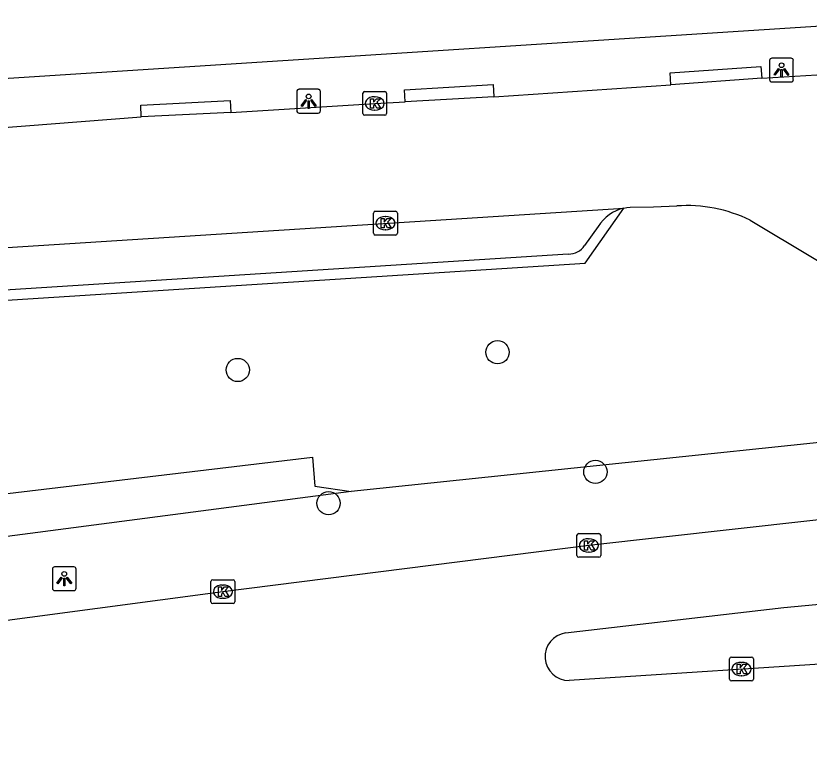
# Model space of a CAD drawing. Extents: x 159628 to 160723, y 388176 to 389416.
# Drawn here: x 160655.63 to 160689, y 388336.8 to 388367.53 of the extents above; entities that cross this region are included whole.
import ezdxf

# ---------------------------------------------------------------- set-up
doc = ezdxf.new("R2010")
doc.units = 0
for name, color, linetype in [('IMGEO_Boom', 7, 'Continuous'), ('IMGEO_Groenvoorziening', 7, 'Continuous'), ('IMGEO_Kolk', 7, 'Continuous'), ('IMGEO_Lichtpunt', 7, 'Continuous'), ('IMGEO_Rijbaan_lokaal_open', 7, 'Continuous'), ('IMGEO_Rijbaan_regionaal_gesloten', 7, 'Continuous'), ('IMGEO_Voetpad_open', 7, 'Continuous')]:
    doc.layers.add(name, color=color, linetype=linetype)

msp = doc.modelspace()

# ---------------------------------------------------------------- linework, layer by layer
at = {"layer": 'IMGEO_Boom'}
for centre in [(160675.892, 388353.372), (160664.964, 388352.626), (160680.009, 388348.335), (160668.786, 388347.017)]:
    msp.add_circle(centre, 0.489, dxfattribs=at)
at = {"layer": 'IMGEO_Groenvoorziening'}
for points in [[(160702.167, 388350.903), (160669.741, 388347.509)], [(160639.389, 388343.548), (160639.248, 388345.522), (160668.107, 388348.959), (160668.202, 388347.733), (160669.741, 388347.509)], [(160669.741, 388347.509), (160639.389, 388343.548)]]:
    msp.add_lwpolyline(points, dxfattribs=at)
at = {"layer": 'IMGEO_Kolk'}
for p, q in [((160670.227, 388363.416), (160670.227, 388364.268)), ((160670.302, 388364.342), (160671.154, 388364.342)), ((160670.715, 388364.122), (160670.74, 388364.122)), ((160671.228, 388364.268), (160671.228, 388363.416)), ((160670.738, 388363.562), (160670.713, 388363.562)), ((160671.154, 388363.342), (160670.302, 388363.342)), ((160670.677, 388358.376), (160670.677, 388359.228)), ((160670.752, 388359.302), (160671.604, 388359.302)), ((160671.165, 388359.082), (160671.19, 388359.082)), ((160671.678, 388359.228), (160671.678, 388358.376)), ((160671.188, 388358.522), (160671.163, 388358.522)), ((160671.604, 388358.302), (160670.752, 388358.302)), ((160679.309, 388345.743), (160680.161, 388345.743)), ((160679.234, 388344.817), (160679.234, 388345.669)), ((160679.722, 388345.523), (160679.747, 388345.523)), ((160680.235, 388345.669), (160680.235, 388344.817)), ((160680.161, 388344.743), (160679.309, 388344.743)), ((160679.745, 388344.963), (160679.72, 388344.963)), ((160663.838, 388342.871), (160663.838, 388343.723)), ((160663.913, 388343.797), (160664.765, 388343.797)), ((160664.839, 388343.723), (160664.839, 388342.871)), ((160664.326, 388343.577), (160664.351, 388343.577)), ((160664.765, 388342.797), (160663.913, 388342.797)), ((160664.349, 388343.017), (160664.324, 388343.017)), ((160685.655, 388339.616), (160685.655, 388340.468)), ((160685.73, 388340.542), (160686.582, 388340.542)), ((160686.656, 388340.468), (160686.656, 388339.616)), ((160686.143, 388340.322), (160686.168, 388340.322)), ((160686.166, 388339.762), (160686.141, 388339.762)), ((160686.582, 388339.542), (160685.73, 388339.542))]:
    msp.add_line(p, q, dxfattribs=at)
for points in [[(160670.227, 388363.416), (160670.227, 388364.268)], [(160670.302, 388364.342), (160671.154, 388364.342)], [(160671.228, 388364.268), (160671.228, 388363.416)], [(160670.548, 388364.042), (160670.671, 388364.042), (160670.671, 388363.891), (160670.801, 388364.042), (160670.965, 388364.042), (160670.819, 388363.891), (160670.972, 388363.642), (160670.82, 388363.642), (160670.735, 388363.806), (160670.671, 388363.739), (160670.671, 388363.642), (160670.548, 388363.642), (160670.548, 388364.042)], [(160671.154, 388363.342), (160670.302, 388363.342)], [(160670.677, 388358.376), (160670.677, 388359.228)], [(160670.752, 388359.302), (160671.604, 388359.302)], [(160671.678, 388359.228), (160671.678, 388358.376)], [(160670.998, 388359.002), (160671.121, 388359.002), (160671.121, 388358.851), (160671.251, 388359.002), (160671.415, 388359.002), (160671.269, 388358.851), (160671.422, 388358.602), (160671.27, 388358.602), (160671.185, 388358.766), (160671.121, 388358.699), (160671.121, 388358.602), (160670.998, 388358.602), (160670.998, 388359.002)], [(160671.604, 388358.302), (160670.752, 388358.302)], [(160679.309, 388345.743), (160680.161, 388345.743)], [(160679.234, 388344.817), (160679.234, 388345.669)], [(160679.555, 388345.443), (160679.678, 388345.443), (160679.678, 388345.292), (160679.808, 388345.443), (160679.972, 388345.443), (160679.826, 388345.292), (160679.979, 388345.043), (160679.827, 388345.043), (160679.742, 388345.207), (160679.678, 388345.14), (160679.678, 388345.043), (160679.555, 388345.043), (160679.555, 388345.443)], [(160680.235, 388345.669), (160680.235, 388344.817)], [(160680.161, 388344.743), (160679.309, 388344.743)], [(160663.838, 388342.871), (160663.838, 388343.723)], [(160663.913, 388343.797), (160664.765, 388343.797)], [(160664.839, 388343.723), (160664.839, 388342.871)], [(160664.159, 388343.497), (160664.282, 388343.497), (160664.282, 388343.346), (160664.412, 388343.497), (160664.576, 388343.497), (160664.43, 388343.346), (160664.583, 388343.097), (160664.431, 388343.097), (160664.346, 388343.261), (160664.282, 388343.194), (160664.282, 388343.097), (160664.159, 388343.097), (160664.159, 388343.497)], [(160664.765, 388342.797), (160663.913, 388342.797)], [(160685.655, 388339.616), (160685.655, 388340.468)], [(160685.73, 388340.542), (160686.582, 388340.542)], [(160686.656, 388340.468), (160686.656, 388339.616)], [(160685.976, 388340.242), (160686.099, 388340.242), (160686.099, 388340.091), (160686.229, 388340.242), (160686.393, 388340.242), (160686.247, 388340.091), (160686.4, 388339.842), (160686.248, 388339.842), (160686.163, 388340.006), (160686.099, 388339.939), (160686.099, 388339.842), (160685.976, 388339.842), (160685.976, 388340.242)], [(160686.582, 388339.542), (160685.73, 388339.542)]]:
    msp.add_lwpolyline(points, dxfattribs=at)
for centre, start, end in [((160670.304, 388364.266), 91.552, 178.448), ((160670.304, 388364.266), 91.552, 178.448), ((160671.152, 388364.266), 1.552, 88.448), ((160671.152, 388364.266), 1.552, 88.448), ((160670.304, 388363.418), 181.552, 268.448), ((160670.304, 388363.418), 181.552, 268.448), ((160671.152, 388363.418), 271.552, 358.448), ((160671.152, 388363.418), 271.552, 358.448), ((160670.754, 388359.226), 91.552, 178.448), ((160670.754, 388359.226), 91.552, 178.448), ((160671.602, 388359.226), 1.552, 88.448), ((160671.602, 388359.226), 1.552, 88.448), ((160670.754, 388358.378), 181.552, 268.448), ((160670.754, 388358.378), 181.552, 268.448), ((160671.602, 388358.378), 271.552, 358.448), ((160671.602, 388358.378), 271.552, 358.448), ((160679.311, 388345.667), 91.552, 178.448), ((160679.311, 388345.667), 91.552, 178.448), ((160680.159, 388345.667), 1.552, 88.448), ((160680.159, 388345.667), 1.552, 88.448), ((160679.311, 388344.819), 181.552, 268.448), ((160679.311, 388344.819), 181.552, 268.448), ((160680.159, 388344.819), 271.552, 358.448), ((160680.159, 388344.819), 271.552, 358.448), ((160663.915, 388343.721), 91.552, 178.448), ((160663.915, 388343.721), 91.552, 178.448), ((160664.763, 388343.721), 1.552, 88.448), ((160664.763, 388343.721), 1.552, 88.448), ((160663.915, 388342.873), 181.552, 268.448), ((160663.915, 388342.873), 181.552, 268.448), ((160664.763, 388342.873), 271.552, 358.448), ((160664.763, 388342.873), 271.552, 358.448), ((160685.732, 388340.466), 91.552, 178.448), ((160685.732, 388340.466), 91.552, 178.448), ((160686.58, 388340.466), 1.552, 88.448), ((160686.58, 388340.466), 1.552, 88.448), ((160685.732, 388339.618), 181.552, 268.448), ((160685.732, 388339.618), 181.552, 268.448), ((160686.58, 388339.618), 271.552, 358.448), ((160686.58, 388339.618), 271.552, 358.448)]:
    msp.add_arc(centre, 0.0765, start, end, dxfattribs=at)
for centre, major_axis, ratio, start_param, end_param in [((160670.714, 388363.842), (-0.387, 0.002), 0.722429, 4.712389, 7.853982), ((160670.739, 388363.842), (-0.39, 0.002), 0.717154, 1.570796, 4.712389), ((160671.164, 388358.802), (-0.387, 0.002), 0.722429, 4.712389, 7.853982), ((160671.189, 388358.802), (-0.39, 0.002), 0.717154, 1.570796, 4.712389), ((160679.721, 388345.243), (-0.387, 0.002), 0.722429, 4.712389, 7.853982), ((160679.746, 388345.243), (-0.39, 0.002), 0.717154, 1.570796, 4.712389), ((160664.325, 388343.297), (-0.387, 0.002), 0.722429, 4.712389, 7.853982), ((160664.35, 388343.297), (-0.39, 0.002), 0.717154, 1.570796, 4.712389), ((160686.142, 388340.042), (-0.387, 0.002), 0.722429, 4.712389, 7.853982), ((160686.167, 388340.042), (-0.39, 0.002), 0.717154, 1.570796, 4.712389)]:
    msp.add_ellipse(centre, major_axis=major_axis, ratio=ratio, start_param=start_param, end_param=end_param, dxfattribs=at)
at = {"layer": 'IMGEO_Lichtpunt'}
for p, q in [((160688.242, 388365.745), (160687.434, 388365.745)), ((160688.242, 388365.745), (160687.434, 388365.745)), ((160687.34, 388365.65), (160687.34, 388364.843)), ((160687.34, 388365.65), (160687.34, 388364.843)), ((160688.336, 388364.843), (160688.336, 388365.65)), ((160688.336, 388364.843), (160688.336, 388365.65)), ((160687.434, 388364.749), (160688.242, 388364.749)), ((160687.434, 388364.749), (160688.242, 388364.749)), ((160668.35, 388364.435), (160667.542, 388364.435)), ((160668.35, 388364.435), (160667.542, 388364.435)), ((160667.448, 388364.34), (160667.448, 388363.533)), ((160667.448, 388364.34), (160667.448, 388363.533)), ((160668.444, 388363.533), (160668.444, 388364.34)), ((160668.444, 388363.533), (160668.444, 388364.34)), ((160667.542, 388363.439), (160668.35, 388363.439)), ((160667.542, 388363.439), (160668.35, 388363.439)), ((160657.167, 388344.247), (160657.167, 388343.44)), ((160657.167, 388344.247), (160657.167, 388343.44)), ((160658.069, 388344.342), (160657.261, 388344.342)), ((160658.069, 388344.342), (160657.261, 388344.342)), ((160658.163, 388343.44), (160658.163, 388344.247)), ((160658.163, 388343.44), (160658.163, 388344.247)), ((160657.261, 388343.346), (160658.069, 388343.346)), ((160657.261, 388343.346), (160658.069, 388343.346))]:
    msp.add_line(p, q, dxfattribs=at)
for points in [[(160687.714, 388365.314), (160687.753, 388365.286), (160687.565, 388365.024), (160687.527, 388365.051), (160687.714, 388365.314)], [(160687.816, 388365.266), (160687.863, 388365.266), (160687.863, 388364.944), (160687.816, 388364.944), (160687.816, 388365.266)], [(160687.926, 388365.286), (160687.964, 388365.313), (160688.151, 388365.051), (160688.112, 388365.023), (160687.926, 388365.286)], [(160667.822, 388364.004), (160667.861, 388363.976), (160667.673, 388363.714), (160667.635, 388363.741), (160667.822, 388364.004)], [(160667.924, 388363.956), (160667.971, 388363.956), (160667.971, 388363.634), (160667.924, 388363.634), (160667.924, 388363.956)], [(160668.034, 388363.976), (160668.072, 388364.003), (160668.259, 388363.741), (160668.22, 388363.713), (160668.034, 388363.976)], [(160657.541, 388343.911), (160657.58, 388343.883), (160657.392, 388343.621), (160657.354, 388343.648), (160657.541, 388343.911)], [(160657.643, 388343.863), (160657.69, 388343.863), (160657.69, 388343.541), (160657.643, 388343.541), (160657.643, 388343.863)], [(160657.753, 388343.883), (160657.791, 388343.91), (160657.978, 388343.648), (160657.939, 388343.62), (160657.753, 388343.883)]]:
    msp.add_lwpolyline(points, dxfattribs=at)
for centre in [(160687.839, 388365.448), (160667.947, 388364.138), (160657.666, 388344.045)]:
    msp.add_circle(centre, 0.0994, dxfattribs=at)
for centre, start, end in [((160687.434, 388365.65), 90, 180), ((160687.434, 388365.65), 90, 180), ((160688.242, 388365.65), 0, 90), ((160688.242, 388365.65), 0, 90), ((160687.434, 388364.843), 180, 270), ((160687.434, 388364.843), 180, 270), ((160688.242, 388364.843), 270, 0), ((160688.242, 388364.843), 270, 360), ((160667.542, 388364.34), 90, 180), ((160667.542, 388364.34), 90, 180), ((160668.35, 388364.34), 0, 90), ((160668.35, 388364.34), 0, 90), ((160667.542, 388363.533), 180, 270), ((160667.542, 388363.533), 180, 270), ((160668.35, 388363.533), 270, 0), ((160668.35, 388363.533), 270, 360), ((160657.261, 388344.247), 90, 180), ((160657.261, 388344.247), 90, 180), ((160658.069, 388344.247), 0, 90), ((160658.069, 388344.247), 0, 90), ((160657.261, 388343.44), 180, 270), ((160657.261, 388343.44), 180, 270), ((160658.069, 388343.44), 270, 0), ((160658.069, 388343.44), 270, 360)]:
    msp.add_arc(centre, 0.0946, start, end, dxfattribs=at)
at = {"layer": 'IMGEO_Rijbaan_lokaal_open'}
for points in [[(160687.01, 388364.902), (160691.182, 388365.154), (160694.421, 388365.334)], [(160687.01, 388364.902), (160683.183, 388364.626)], [(160675.741, 388364.124), (160683.183, 388364.626)], [(160675.741, 388364.124), (160672.011, 388363.915)], [(160664.674, 388363.459), (160670.725, 388363.841), (160672.011, 388363.915)], [(160664.674, 388363.459), (160660.905, 388363.272)], [(160653.497, 388362.702), (160660.905, 388363.272)], [(160537.182, 388350.244), (160681.203, 388359.438)], [(160681.203, 388359.438), (160681.33, 388359.459), (160681.466, 388359.481), (160682.448, 388359.497), (160683.432, 388359.527)], [(160686.515, 388358.93), (160697.221, 388352.518), (160698.08, 388351.963)]]:
    msp.add_lwpolyline(points, dxfattribs=at)
msp.add_arc((160683.868, 388353.52), 6.022, 63.9283, 94.1532, dxfattribs=at)
at = {"layer": 'IMGEO_Rijbaan_regionaal_gesloten'}
for points in [[(160715.275, 388348.763), (160695.182, 388346.963), (160679.735, 388345.243), (160664.339, 388343.297), (160650.929, 388341.506), (160633.959, 388339.983), (160602.96, 388338.103), (160587.404, 388337.384), (160571.906, 388337.242), (160555.393, 388337.291), (160535.643, 388336.797)], [(160678.758, 388341.56), (160687.933, 388342.625), (160715.591, 388345.228)], [(160716.393, 388342.005), (160678.903, 388339.559)]]:
    msp.add_lwpolyline(points, dxfattribs=at)
msp.add_arc((160678.897, 388340.564), 1.005, 97.931, 270.3582, dxfattribs=at)
at = {"layer": 'IMGEO_Voetpad_open'}
for points in [[(160533.761, 388357.171), (160630.927, 388363.34), (160718.902, 388369.02)], [(160683.183, 388364.626), (160683.148, 388365.124), (160686.975, 388365.4), (160687.01, 388364.902)], [(160672.011, 388363.915), (160671.982, 388364.414), (160675.711, 388364.636), (160675.741, 388364.124)], [(160660.905, 388363.272), (160660.881, 388363.771), (160664.65, 388363.958), (160664.674, 388363.459)], [(160539.765, 388348.165), (160679.578, 388357.114), (160681.203, 388359.438)], [(160680.131, 388358.66), (160679.549, 388357.863)], [(160678.87, 388357.502), (160539.996, 388348.618)]]:
    msp.add_lwpolyline(points, dxfattribs=at)
for centre, radius, start, end in [((160681.612, 388357.747), 1.739, 103.5901, 148.3501), ((160678.891, 388358.282), 0.78, 268.472, 327.524)]:
    msp.add_arc(centre, radius, start, end, dxfattribs=at)

doc.saveas('drawing.dxf')
